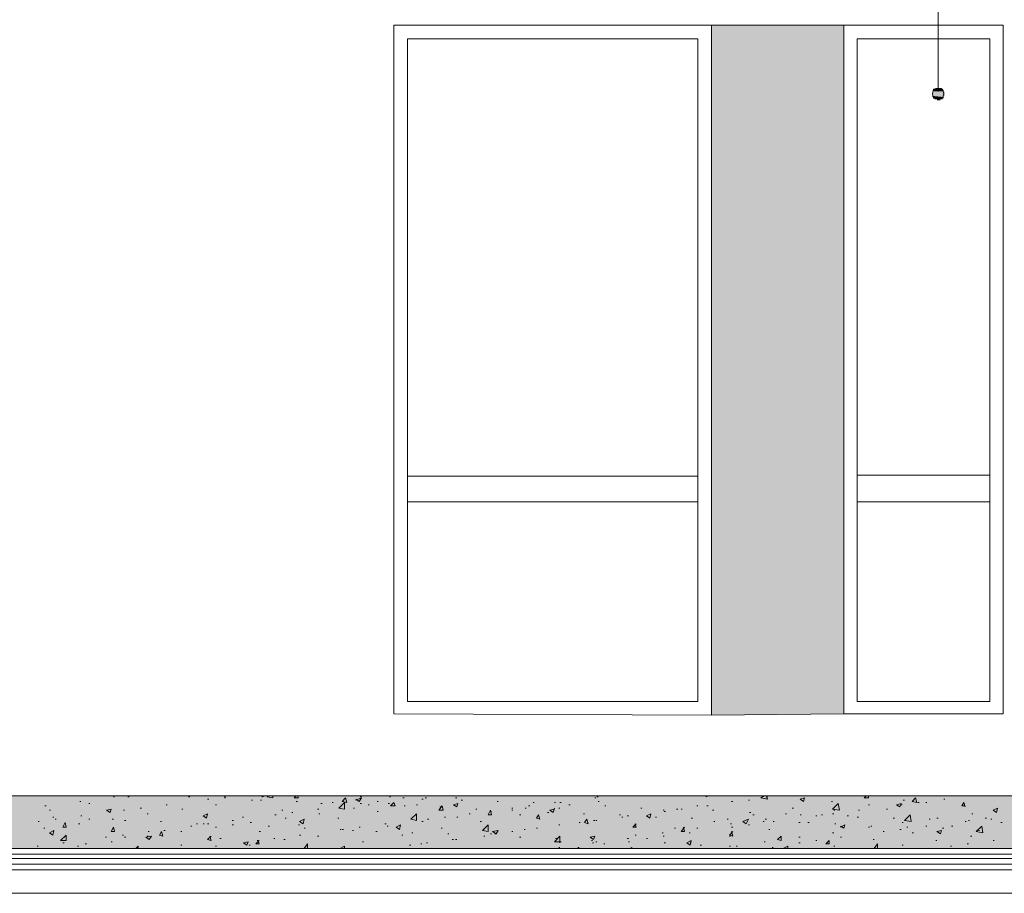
# Model space of a CAD drawing. Header units: millimetres. Extents: x -14047 to 49934, y -21523 to 14989.
# Tile 408 of 580: x 21105 to 21476, y 12448 to 12777. Entities that reach past the tile are written whole.
import ezdxf

# ---------------------------------------------------------------- set-up
doc = ezdxf.new("R2010")
doc.units = ezdxf.units.MM
doc.layers.add('C00-00-00', color=7, linetype='Continuous')
for name, color, linetype, true_color in [('C76-76-76', 7, 'Continuous', 0x767676), ('C98-98-98', 7, 'Continuous', 0x989898), ('C98-9E-A1', 7, 'Continuous', 0x989ea1), ('C9C-9C-9C', 7, 'Continuous', 0x9c9c9c)]:
    doc.layers.add(name, color=color, linetype=linetype, true_color=true_color)

msp = doc.modelspace()

# ---------------------------------------------------------------- hatches: boundary and pattern name
at = {"layer": 'C00-00-00'}
h = msp.add_hatch(color=256, dxfattribs=at)
h.dxf.hatch_style = 2
h.paths.add_polyline_path([(21449.354, 12750.824), (21453.164, 12750.401), (21448.931, 12750.401)])
h = msp.add_hatch(color=256, dxfattribs=at)
h.dxf.hatch_style = 2
h.paths.add_polyline_path([(21448.931, 12750.401), (21453.588, 12749.977), (21448.931, 12749.977)])
h = msp.add_hatch(color=256, dxfattribs=at)
h.dxf.hatch_style = 2
h.paths.add_polyline_path([(21448.931, 12750.401), (21453.588, 12750.401), (21453.588, 12749.977)])
h = msp.add_hatch(color=256, dxfattribs=at)
h.dxf.hatch_style = 2
h.paths.add_polyline_path([(21448.931, 12749.977), (21453.588, 12749.554), (21448.931, 12749.554)])
h = msp.add_hatch(color=256, dxfattribs=at)
h.dxf.hatch_style = 2
h.paths.add_polyline_path([(21448.931, 12749.977), (21453.588, 12749.977), (21453.588, 12749.554)])
h = msp.add_hatch(color=256, dxfattribs=at)
h.dxf.hatch_style = 2
h.paths.add_polyline_path([(21448.931, 12749.554), (21453.588, 12749.131), (21448.931, 12749.131)])
h = msp.add_hatch(color=256, dxfattribs=at)
h.dxf.hatch_style = 2
h.paths.add_polyline_path([(21448.931, 12749.554), (21453.588, 12749.554), (21453.588, 12749.131)])
h = msp.add_hatch(color=256, dxfattribs=at)
h.dxf.hatch_style = 2
h.paths.add_polyline_path([(21448.931, 12749.131), (21453.588, 12748.707), (21448.931, 12748.707)])
h = msp.add_hatch(color=256, dxfattribs=at)
h.dxf.hatch_style = 2
h.paths.add_polyline_path([(21448.931, 12749.131), (21453.588, 12749.131), (21453.588, 12748.707)])
h = msp.add_hatch(color=256, dxfattribs=at)
h.dxf.hatch_style = 2
h.paths.add_polyline_path([(21449.778, 12751.247), (21452.741, 12751.247), (21449.354, 12751.247)])
h = msp.add_hatch(color=256, dxfattribs=at)
h.dxf.hatch_style = 2
h.paths.add_polyline_path([(21449.354, 12751.247), (21453.164, 12750.824), (21449.354, 12750.824)])
h = msp.add_hatch(color=256, dxfattribs=at)
h.dxf.hatch_style = 2
h.paths.add_polyline_path([(21449.354, 12751.247), (21452.741, 12751.247), (21453.164, 12750.824)])
h = msp.add_hatch(color=256, dxfattribs=at)
h.dxf.hatch_style = 2
h.paths.add_polyline_path([(21449.354, 12750.824), (21453.164, 12750.824), (21453.164, 12750.401)])
h = msp.add_hatch(color=256, dxfattribs=at)
h.dxf.hatch_style = 2
h.paths.add_polyline_path([(21450.201, 12751.671), (21452.741, 12751.247), (21449.778, 12751.247)])
h = msp.add_hatch(color=256, dxfattribs=at)
h.dxf.hatch_style = 2
h.paths.add_polyline_path([(21450.624, 12751.671), (21452.318, 12751.671), (21450.201, 12751.671)])
h = msp.add_hatch(color=256, dxfattribs=at)
h.dxf.hatch_style = 2
h.paths.add_polyline_path([(21450.201, 12751.671), (21452.318, 12751.671), (21452.741, 12751.247)])
h = msp.add_hatch(color=256, dxfattribs=at)
h.dxf.hatch_style = 2
h.paths.add_polyline_path([(21451.048, 12751.671), (21451.894, 12751.671), (21450.624, 12751.671)])
h = msp.add_hatch(color=256, dxfattribs=at)
h.dxf.hatch_style = 2
h.paths.add_polyline_path([(21448.931, 12748.707), (21453.164, 12748.284), (21448.931, 12748.284)])
h = msp.add_hatch(color=256, dxfattribs=at)
h.dxf.hatch_style = 2
h.paths.add_polyline_path([(21448.931, 12748.707), (21453.588, 12748.707), (21453.164, 12748.284)])
h = msp.add_hatch(color=256, dxfattribs=at)
h.dxf.hatch_style = 2
h.paths.add_polyline_path([(21448.931, 12748.284), (21453.164, 12748.284), (21449.354, 12748.284)])
h = msp.add_hatch(color=256, dxfattribs=at)
h.dxf.hatch_style = 2
h.paths.add_polyline_path([(21449.354, 12748.284), (21453.164, 12747.861), (21449.354, 12747.861)])
h = msp.add_hatch(color=256, dxfattribs=at)
h.dxf.hatch_style = 2
h.paths.add_polyline_path([(21449.354, 12748.284), (21453.164, 12748.284), (21453.164, 12747.861)])
h = msp.add_hatch(color=256, dxfattribs=at)
h.dxf.hatch_style = 2
h.paths.add_polyline_path([(21449.354, 12747.861), (21453.164, 12747.861), (21452.741, 12747.861)])
h = msp.add_hatch(color=256, dxfattribs=at)
h.dxf.hatch_style = 2
h.paths.add_polyline_path([(21449.354, 12747.861), (21452.741, 12747.861), (21449.778, 12747.861)])
h = msp.add_hatch(color=256, dxfattribs=at)
h.dxf.hatch_style = 2
h.paths.add_polyline_path([(21449.778, 12747.861), (21452.741, 12747.437), (21449.778, 12747.437)])
h = msp.add_hatch(color=256, dxfattribs=at)
h.dxf.hatch_style = 2
h.paths.add_polyline_path([(21449.778, 12747.861), (21452.741, 12747.861), (21452.741, 12747.437)])
h = msp.add_hatch(color=256, dxfattribs=at)
h.dxf.hatch_style = 2
h.paths.add_polyline_path([(21449.778, 12747.437), (21452.318, 12747.437), (21450.201, 12747.437)])
h = msp.add_hatch(color=256, dxfattribs=at)
h.dxf.hatch_style = 2
h.paths.add_polyline_path([(21449.778, 12747.437), (21452.741, 12747.437), (21452.318, 12747.437)])
h = msp.add_hatch(color=256, dxfattribs=at)
h.dxf.hatch_style = 2
h.paths.add_polyline_path([(21450.201, 12747.437), (21451.894, 12747.437), (21450.624, 12747.437)])
h = msp.add_hatch(color=256, dxfattribs=at)
h.dxf.hatch_style = 2
h.paths.add_polyline_path([(21450.201, 12747.437), (21452.318, 12747.437), (21451.894, 12747.437)])
h = msp.add_hatch(color=256, dxfattribs=at)
h.dxf.hatch_style = 2
h.paths.add_polyline_path([(21450.624, 12747.437), (21451.894, 12747.014), (21450.624, 12747.014)])
h = msp.add_hatch(color=256, dxfattribs=at)
h.dxf.hatch_style = 2
h.paths.add_polyline_path([(21450.624, 12747.437), (21451.894, 12747.437), (21451.894, 12747.014)])
h = msp.add_hatch(color=256, dxfattribs=at)
h.dxf.hatch_style = 2
h.paths.add_polyline_path([(21450.624, 12747.014), (21451.471, 12747.014), (21451.048, 12747.014)])
h = msp.add_hatch(color=256, dxfattribs=at)
h.dxf.hatch_style = 2
h.paths.add_polyline_path([(21450.624, 12747.014), (21451.894, 12747.014), (21451.471, 12747.014)])
at = {"layer": 'C98-9E-A1'}
h = msp.add_hatch(color=256, dxfattribs=at)
h.dxf.hatch_style = 2
h.paths.add_polyline_path([(21365.534, 12775.377), (21415.488, 12515.451), (21365.534, 12515.451)])
h = msp.add_hatch(color=256, dxfattribs=at)
h.dxf.hatch_style = 2
h.paths.add_polyline_path([(21365.534, 12775.377), (21415.488, 12775.377), (21415.488, 12515.451)])
h = msp.add_hatch(color=256, dxfattribs=at)
h.dxf.hatch_style = 2
h.paths.add_polyline_path([(21365.534, 12515.451), (21415.488, 12515.451), (21365.534, 12515.027)])
at = {"layer": 'C9C-9C-9C'}
h = msp.add_hatch(color=256, dxfattribs=at)
h.dxf.hatch_style = 2
h.paths.add_polyline_path([(20584.484, 12484.547), (22216.434, 12464.651), (20584.484, 12464.651)])
h = msp.add_hatch(color=256, dxfattribs=at)
h.dxf.hatch_style = 2
h.paths.add_polyline_path([(20584.484, 12484.547), (22216.434, 12484.547), (22216.434, 12464.651)])

# ---------------------------------------------------------------- linework, layer by layer
at = {"layer": 'C00-00-00', "lineweight": 0}
for points in [[(21451.048, 13708.827), (21451.048, 12750.401)], [(21360.454, 12605.197), (21250.811, 12605.197)], [(21470.521, 12605.621), (21420.568, 12605.621)], [(21360.454, 12595.461), (21250.811, 12595.461)], [(21470.521, 12595.461), (21420.568, 12595.461)], [(20648.408, 12484.547), (21236.418, 12484.547)], [(23585.918, 12464.651), (19018.998, 12464.651)], [(23439.868, 12464.651), (19054.134, 12464.651)], [(23439.868, 12462.534), (19054.134, 12462.534)], [(23439.868, 12460.841), (19054.134, 12460.841)], [(23439.868, 12458.724), (19054.134, 12458.724)], [(23439.868, 12456.607), (19054.134, 12456.607)]]:
    msp.add_lwpolyline(points, dxfattribs=at)
for points in [[(21245.731, 12775.377), (21365.534, 12775.377), (21365.534, 12515.027), (21245.731, 12515.451)], [(21415.488, 12515.451), (21365.534, 12515.027), (21365.534, 12775.377), (21415.488, 12775.377)], [(21415.488, 12775.377), (21415.488, 12515.451), (21475.601, 12515.451), (21475.601, 12775.377)], [(21250.811, 12770.297), (21250.811, 12520.107), (21360.454, 12520.107), (21360.454, 12770.297)], [(21420.568, 12770.297), (21420.568, 12520.107), (21470.521, 12520.107), (21470.521, 12770.297)], [(21453.164, 12749.554), (21452.741, 12751.247), (21451.048, 12751.671), (21449.354, 12751.247), (21448.931, 12749.554), (21449.354, 12747.861), (21451.048, 12747.437), (21452.741, 12747.861)], [(20584.484, 12484.547), (20584.484, 12464.651), (22216.434, 12464.651), (22216.434, 12484.547)]]:
    msp.add_lwpolyline(points, close=True, dxfattribs=at)
at = {"layer": 'C76-76-76', "lineweight": 0}
msp.add_lwpolyline([(20584.484, 13611.884), (20584.484, 12447.717), (22216.434, 12447.717), (22216.434, 13611.884)], close=True, dxfattribs=at)
at = {"layer": 'C98-98-98', "lineweight": 0}
for points in [[(21127.198, 12482.431), (21127.621, 12482.431)], [(21130.584, 12481.584), (21131.008, 12481.584)], [(21139.898, 12484.124), (21140.321, 12484.124)], [(21145.401, 12484.124), (21145.824, 12484.124)], [(21154.714, 12484.547), (21155.138, 12484.547)], [(21168.261, 12484.124), (21168.684, 12484.124)], [(21175.458, 12483.277), (21175.881, 12483.277)], [(21181.808, 12484.124), (21182.231, 12484.124)], [(21181.808, 12483.701), (21182.231, 12483.701)], [(21191.968, 12482.854), (21192.391, 12482.854)], [(21195.354, 12482.854), (21195.778, 12482.854)], [(21195.778, 12484.547), (21196.201, 12484.124)], [(21196.201, 12484.124), (21196.624, 12484.547)], [(21197.894, 12484.124), (21198.318, 12484.547)], [(21197.894, 12484.124), (21200.011, 12483.701)], [(21200.011, 12483.701), (21200.011, 12484.547)], [(21208.054, 12483.701), (21208.901, 12484.547)], [(21208.054, 12483.701), (21209.748, 12483.701)], [(21208.901, 12482.431), (21209.324, 12482.431)], [(21209.748, 12483.701), (21209.324, 12484.547)], [(21218.214, 12481.584), (21218.638, 12481.584)], [(21222.448, 12482.007), (21222.871, 12482.007)], [(21224.988, 12479.891), (21227.104, 12482.007)], [(21226.258, 12482.431), (21227.528, 12483.701)], [(21226.258, 12482.431), (21227.951, 12482.007)], [(21227.104, 12479.467), (21227.104, 12482.007)], [(21227.951, 12482.007), (21227.528, 12483.701)], [(21230.491, 12484.547), (21230.914, 12484.547)], [(21231.338, 12482.854), (21233.454, 12483.701)], [(21231.338, 12483.277), (21232.608, 12482.431)], [(21232.608, 12482.431), (21233.454, 12483.701)], [(21233.031, 12484.124), (21233.454, 12484.124)], [(21233.031, 12481.584), (21233.454, 12481.584)], [(21239.381, 12482.431), (21239.804, 12482.431)], [(21243.614, 12481.584), (21244.038, 12481.584)], [(21244.038, 12484.124), (21244.461, 12484.124)], [(21244.461, 12480.737), (21245.731, 12482.007)], [(21246.154, 12480.737), (21245.731, 12482.007)], [(21249.118, 12483.701), (21249.541, 12483.701)], [(21256.314, 12483.277), (21256.738, 12483.277)], [(21257.584, 12483.701), (21258.008, 12483.701)], [(21268.168, 12481.161), (21269.861, 12481.584)], [(21269.014, 12483.701), (21269.438, 12483.701)], [(21269.438, 12480.314), (21269.861, 12481.584)], [(21271.131, 12482.854), (21271.554, 12482.854)], [(21284.678, 12482.431), (21285.101, 12482.431)], [(21298.224, 12482.007), (21298.648, 12482.007)], [(21306.268, 12482.007), (21306.691, 12482.007)], [(21308.384, 12482.007), (21308.808, 12482.007)], [(21321.508, 12483.701), (21321.931, 12483.701)], [(21322.354, 12484.124), (21322.778, 12484.124)], [(21322.778, 12482.431), (21323.201, 12482.431)], [(21362.994, 12484.547), (21363.841, 12484.124)], [(21363.841, 12484.124), (21363.841, 12484.547)], [(21373.154, 12482.431), (21373.578, 12482.431)], [(21379.504, 12482.854), (21379.928, 12482.854)], [(21384.161, 12483.701), (21385.431, 12484.547)], [(21384.161, 12483.701), (21386.701, 12483.277)], [(21386.701, 12483.277), (21386.278, 12484.547)], [(21386.278, 12484.124), (21386.701, 12484.124)], [(21386.278, 12483.701), (21386.701, 12483.701)], [(21398.978, 12483.277), (21400.671, 12483.701)], [(21398.978, 12483.277), (21400.248, 12482.431)], [(21400.248, 12482.431), (21400.671, 12483.701)], [(21410.831, 12482.431), (21411.254, 12482.431)], [(21411.254, 12479.467), (21413.371, 12481.584)], [(21413.794, 12479.044), (21413.371, 12481.584)], [(21423.108, 12483.701), (21423.954, 12484.547)], [(21423.108, 12483.701), (21424.801, 12483.701)], [(21424.801, 12483.701), (21424.801, 12484.547)], [(21435.384, 12481.161), (21437.078, 12481.584)], [(21436.654, 12480.314), (21437.078, 12481.584)], [(21437.924, 12482.854), (21438.348, 12482.854)], [(21441.311, 12482.431), (21442.581, 12483.701)], [(21441.311, 12482.431), (21443.004, 12482.007)], [(21443.004, 12482.007), (21442.581, 12483.701)], [(21443.428, 12482.007), (21443.851, 12482.007)], [(21446.391, 12482.007), (21446.814, 12482.007)], [(21450.624, 12484.547), (21451.048, 12484.547)], [(21453.164, 12483.277), (21453.588, 12483.277)], [(21459.938, 12480.737), (21460.784, 12482.007)], [(21461.208, 12480.314), (21460.784, 12482.007)], [(21461.208, 12484.547), (21461.631, 12484.547)], [(21114.074, 12480.737), (21114.498, 12480.737)], [(21115.768, 12479.044), (21116.191, 12479.044)], [(21137.358, 12479.044), (21139.051, 12479.467)], [(21137.358, 12479.044), (21138.628, 12478.197)], [(21138.628, 12478.197), (21139.051, 12479.467)], [(21143.708, 12479.044), (21144.131, 12479.044)], [(21150.058, 12479.891), (21150.481, 12479.891)], [(21159.794, 12481.161), (21160.218, 12481.161)], [(21165.721, 12479.467), (21166.144, 12479.467)], [(21178.421, 12481.161), (21178.844, 12481.161)], [(21203.398, 12479.044), (21203.821, 12479.044)], [(21207.208, 12478.197), (21207.631, 12478.197)], [(21216.944, 12479.467), (21217.368, 12479.467)], [(21224.988, 12479.891), (21227.104, 12479.467)], [(21230.491, 12479.891), (21230.914, 12479.891)], [(21235.994, 12481.161), (21236.418, 12481.161)], [(21239.381, 12478.621), (21239.804, 12478.621)], [(21244.461, 12480.737), (21246.154, 12480.737)], [(21249.541, 12480.737), (21249.964, 12480.737)], [(21254.198, 12481.161), (21254.621, 12481.161)], [(21262.664, 12479.044), (21263.934, 12480.737)], [(21262.664, 12479.044), (21264.358, 12479.044)], [(21263.088, 12480.314), (21263.511, 12480.314)], [(21264.358, 12479.044), (21263.934, 12480.737)], [(21268.168, 12481.161), (21269.438, 12480.314)], [(21276.634, 12479.467), (21277.058, 12479.467)], [(21281.291, 12477.351), (21282.138, 12479.044)], [(21282.561, 12477.351), (21282.138, 12479.044)], [(21282.138, 12478.621), (21282.561, 12478.621)], [(21290.181, 12479.891), (21290.604, 12479.891)], [(21290.181, 12479.044), (21290.604, 12479.044)], [(21295.261, 12479.891), (21295.684, 12479.891)], [(21296.531, 12480.737), (21296.954, 12480.737)], [(21303.728, 12478.197), (21304.151, 12478.197)], [(21304.574, 12479.044), (21306.268, 12479.467)], [(21304.574, 12479.044), (21305.844, 12478.197)], [(21305.844, 12478.197), (21306.268, 12479.891)], [(21307.961, 12479.891), (21308.384, 12479.891)], [(21311.771, 12481.161), (21312.194, 12481.161)], [(21325.318, 12480.737), (21325.741, 12480.737)], [(21338.864, 12479.891), (21339.288, 12479.891)], [(21347.331, 12479.044), (21347.754, 12479.044)], [(21347.754, 12478.621), (21348.178, 12478.621)], [(21352.411, 12479.467), (21352.834, 12479.467)], [(21354.104, 12479.467), (21354.528, 12479.467)], [(21360.031, 12480.737), (21360.454, 12480.737)], [(21363.841, 12480.737), (21364.264, 12480.737)], [(21365.958, 12479.044), (21366.381, 12479.044)], [(21379.928, 12478.197), (21380.351, 12478.197)], [(21396.014, 12479.891), (21396.438, 12479.891)], [(21411.254, 12479.467), (21413.794, 12479.044)], [(21411.678, 12479.044), (21412.101, 12479.044)], [(21420.991, 12479.044), (21421.414, 12479.044)], [(21424.801, 12481.161), (21425.224, 12481.161)], [(21431.574, 12479.467), (21431.998, 12479.467)], [(21435.384, 12481.161), (21436.654, 12480.314)], [(21437.078, 12481.161), (21437.501, 12481.161)], [(21459.938, 12480.737), (21461.208, 12480.737)], [(21471.791, 12479.044), (21473.484, 12479.891)], [(21471.791, 12479.044), (21473.061, 12478.197)], [(21473.061, 12478.197), (21473.484, 12479.891)], [(21111.534, 12474.811), (21111.958, 12474.811)], [(21117.038, 12476.504), (21117.461, 12476.504)], [(21117.884, 12475.657), (21118.308, 12475.657)], [(21120.848, 12472.694), (21121.694, 12474.387)], [(21122.118, 12472.694), (21121.694, 12474.387)], [(21127.621, 12476.927), (21128.044, 12476.927)], [(21130.584, 12475.657), (21131.008, 12475.657)], [(21139.474, 12475.657), (21139.898, 12475.657)], [(21144.131, 12475.234), (21144.554, 12475.234)], [(21152.598, 12477.774), (21153.021, 12477.774)], [(21157.678, 12474.811), (21158.101, 12474.811)], [(21173.764, 12476.927), (21175.458, 12477.774)], [(21173.764, 12476.927), (21175.034, 12476.081)], [(21175.034, 12476.081), (21175.458, 12477.774)], [(21184.771, 12475.234), (21185.194, 12475.234)], [(21188.581, 12476.504), (21189.004, 12476.504)], [(21191.544, 12474.387), (21191.968, 12474.387)], [(21200.858, 12477.351), (21201.281, 12477.351)], [(21204.668, 12476.081), (21205.091, 12476.081)], [(21210.171, 12474.811), (21211.864, 12475.657)], [(21210.171, 12474.811), (21211.441, 12473.964)], [(21211.441, 12473.964), (21211.864, 12475.657)], [(21217.368, 12477.774), (21217.791, 12477.774)], [(21224.564, 12476.081), (21224.988, 12476.081)], [(21252.081, 12475.657), (21254.198, 12477.774)], [(21252.081, 12475.657), (21254.198, 12475.234)], [(21254.198, 12475.234), (21254.198, 12477.774)], [(21256.314, 12474.811), (21256.738, 12474.811)], [(21258.431, 12475.657), (21258.854, 12475.657)], [(21264.781, 12476.504), (21265.204, 12476.504)], [(21269.438, 12476.504), (21269.861, 12476.504)], [(21274.094, 12477.774), (21274.518, 12477.774)], [(21278.328, 12474.811), (21278.751, 12474.811)], [(21281.291, 12477.351), (21282.561, 12477.351)], [(21293.144, 12477.351), (21293.568, 12477.351)], [(21299.494, 12476.081), (21300.341, 12477.351)], [(21299.494, 12476.081), (21300.764, 12475.657)], [(21300.764, 12475.657), (21300.341, 12477.351)], [(21315.581, 12474.387), (21316.004, 12474.387)], [(21317.274, 12477.774), (21317.698, 12477.774)], [(21317.698, 12474.387), (21318.544, 12475.657)], [(21317.698, 12474.387), (21318.968, 12473.964)], [(21318.968, 12473.964), (21318.544, 12475.657)], [(21321.084, 12475.234), (21321.508, 12475.234)], [(21321.931, 12475.234), (21322.354, 12475.234)], [(21330.821, 12477.351), (21331.244, 12477.351)], [(21331.668, 12476.504), (21332.091, 12476.504)], [(21333.784, 12476.927), (21334.208, 12476.927)], [(21340.981, 12476.927), (21342.674, 12477.774)], [(21340.981, 12476.927), (21342.251, 12476.081)], [(21342.251, 12476.081), (21342.674, 12477.774)], [(21344.368, 12476.504), (21344.791, 12476.504)], [(21357.914, 12476.081), (21358.338, 12476.081)], [(21366.381, 12474.811), (21366.804, 12474.811)], [(21371.461, 12475.657), (21371.884, 12475.657)], [(21377.388, 12474.811), (21379.504, 12475.657)], [(21377.388, 12474.811), (21378.658, 12473.964)], [(21378.658, 12473.964), (21379.504, 12475.657)], [(21381.198, 12477.351), (21381.621, 12477.351)], [(21385.008, 12474.811), (21385.431, 12474.811)], [(21385.854, 12475.657), (21386.278, 12475.657)], [(21388.818, 12474.811), (21389.241, 12474.811)], [(21393.474, 12477.774), (21393.898, 12477.774)], [(21398.554, 12474.387), (21398.978, 12474.387)], [(21398.978, 12477.351), (21399.401, 12477.351)], [(21401.941, 12474.387), (21402.364, 12474.387)], [(21404.904, 12476.927), (21405.328, 12476.927)], [(21407.021, 12477.351), (21407.444, 12477.351)], [(21411.254, 12477.774), (21411.678, 12477.774)], [(21416.758, 12476.927), (21417.181, 12476.927)], [(21420.568, 12476.504), (21420.991, 12476.504)], [(21434.114, 12476.081), (21434.538, 12476.081)], [(21437.501, 12474.387), (21437.924, 12474.387)], [(21438.348, 12475.234), (21440.464, 12477.351)], [(21438.348, 12475.234), (21440.888, 12474.811)], [(21440.888, 12474.811), (21440.464, 12477.351)], [(21447.661, 12475.657), (21448.084, 12475.657)], [(21450.624, 12476.081), (21451.048, 12476.081)], [(21461.208, 12474.811), (21461.631, 12474.811)], [(21462.478, 12475.234), (21462.901, 12475.234)], [(21463.748, 12477.774), (21464.171, 12477.774)], [(21468.828, 12476.081), (21469.251, 12476.081)], [(21470.944, 12475.657), (21471.368, 12475.657)], [(21474.754, 12474.387), (21475.178, 12474.387)], [(21113.651, 12472.271), (21114.074, 12472.271)], [(21115.768, 12470.577), (21117.461, 12471.424)], [(21115.768, 12470.577), (21117.038, 12469.731)], [(21117.038, 12469.731), (21117.461, 12471.424)], [(21120.848, 12472.694), (21122.118, 12472.694)], [(21126.774, 12473.964), (21127.198, 12473.964)], [(21139.051, 12471.001), (21139.898, 12472.694)], [(21139.051, 12471.001), (21140.321, 12471.001)], [(21140.321, 12471.001), (21139.898, 12472.694)], [(21153.021, 12471.001), (21153.444, 12471.001)], [(21157.254, 12469.731), (21158.101, 12471.001)], [(21158.524, 12469.307), (21158.101, 12471.001)], [(21158.948, 12471.424), (21159.371, 12471.424)], [(21165.298, 12471.001), (21165.721, 12471.001)], [(21169.108, 12473.117), (21169.531, 12473.117)], [(21171.224, 12473.964), (21171.648, 12473.964)], [(21173.764, 12473.964), (21174.188, 12473.964)], [(21175.458, 12473.964), (21175.881, 12473.964)], [(21178.421, 12472.694), (21178.844, 12472.694)], [(21184.771, 12473.541), (21185.194, 12473.541)], [(21194.931, 12471.001), (21195.354, 12471.001)], [(21198.318, 12473.117), (21198.741, 12473.117)], [(21209.748, 12473.541), (21210.171, 12473.541)], [(21211.864, 12472.271), (21212.288, 12472.271)], [(21225.411, 12471.847), (21225.834, 12471.847)], [(21226.258, 12471.847), (21226.681, 12471.847)], [(21230.068, 12471.424), (21230.491, 12471.424)], [(21232.608, 12472.694), (21233.031, 12472.694)], [(21238.958, 12471.001), (21239.381, 12471.001)], [(21242.344, 12473.964), (21242.768, 12473.964)], [(21243.191, 12473.117), (21243.614, 12473.117)], [(21246.578, 12472.694), (21248.271, 12473.541)], [(21246.578, 12472.694), (21247.848, 12471.847)], [(21247.848, 12471.847), (21248.271, 12473.541)], [(21252.504, 12470.577), (21252.928, 12470.577)], [(21263.511, 12472.271), (21263.934, 12472.271)], [(21279.174, 12471.424), (21281.291, 12473.541)], [(21279.174, 12471.424), (21281.291, 12471.001)], [(21281.291, 12471.001), (21281.291, 12473.541)], [(21282.984, 12471.001), (21285.101, 12471.424)], [(21282.984, 12471.001), (21284.254, 12470.154)], [(21284.254, 12470.154), (21285.101, 12471.424)], [(21290.181, 12471.001), (21290.604, 12471.001)], [(21294.838, 12471.847), (21295.261, 12471.847)], [(21299.494, 12472.271), (21299.918, 12472.271)], [(21307.961, 12473.541), (21308.384, 12473.541)], [(21335.901, 12472.694), (21337.171, 12473.964)], [(21335.901, 12472.694), (21337.171, 12472.694)], [(21337.171, 12472.694), (21336.748, 12473.964)], [(21346.908, 12470.577), (21347.331, 12470.577)], [(21351.564, 12472.271), (21351.988, 12472.271)], [(21354.104, 12471.001), (21355.374, 12472.694)], [(21354.104, 12471.001), (21355.374, 12471.001)], [(21355.374, 12471.001), (21354.951, 12472.694)], [(21357.068, 12470.577), (21357.491, 12470.577)], [(21360.031, 12472.271), (21360.454, 12472.271)], [(21372.308, 12469.731), (21373.578, 12471.001)], [(21372.731, 12473.964), (21373.154, 12473.964)], [(21373.154, 12472.694), (21373.578, 12472.694)], [(21373.578, 12469.307), (21373.154, 12471.001)], [(21379.504, 12473.541), (21379.928, 12473.541)], [(21387.124, 12471.847), (21387.548, 12471.847)], [(21411.254, 12470.577), (21411.678, 12470.577)], [(21412.101, 12473.964), (21412.524, 12473.964)], [(21414.218, 12472.694), (21415.911, 12473.541)], [(21414.218, 12473.117), (21415.488, 12472.271)], [(21415.488, 12472.271), (21415.911, 12473.541)], [(21424.801, 12472.694), (21425.224, 12472.694)], [(21425.648, 12473.117), (21426.071, 12473.117)], [(21430.304, 12471.001), (21430.728, 12471.001)], [(21436.654, 12471.847), (21437.078, 12471.847)], [(21439.194, 12472.694), (21439.618, 12472.694)], [(21441.311, 12470.577), (21441.734, 12470.577)], [(21446.391, 12473.117), (21446.814, 12473.117)], [(21450.624, 12471.001), (21452.318, 12471.424)], [(21450.624, 12471.001), (21451.894, 12470.154)], [(21451.894, 12470.154), (21452.318, 12471.424)], [(21452.741, 12472.271), (21453.164, 12472.271)], [(21456.128, 12473.117), (21456.551, 12473.117)], [(21465.441, 12471.001), (21467.558, 12473.117)], [(21465.441, 12471.001), (21467.981, 12470.577)], [(21466.288, 12471.424), (21466.711, 12471.424)], [(21467.981, 12470.577), (21467.558, 12473.117)], [(21120.001, 12467.614), (21122.118, 12469.731)], [(21120.001, 12467.614), (21122.118, 12467.614)], [(21120.848, 12466.767), (21121.271, 12466.767)], [(21122.118, 12467.614), (21122.118, 12469.731)], [(21136.934, 12468.884), (21137.358, 12468.884)], [(21139.051, 12467.191), (21139.474, 12467.191)], [(21143.284, 12469.731), (21143.708, 12469.731)], [(21144.131, 12468.884), (21144.554, 12468.884)], [(21152.174, 12468.884), (21154.291, 12469.307)], [(21152.174, 12468.884), (21153.444, 12468.037)], [(21152.598, 12469.307), (21153.021, 12469.307)], [(21153.444, 12468.037), (21154.291, 12469.307)], [(21157.254, 12469.731), (21158.524, 12469.307)], [(21175.458, 12468.037), (21176.728, 12469.307)], [(21175.458, 12468.037), (21176.728, 12467.614)], [(21176.728, 12467.614), (21176.304, 12469.307)], [(21180.114, 12468.461), (21180.538, 12468.461)], [(21189.004, 12466.767), (21190.698, 12467.191)], [(21189.004, 12466.767), (21190.274, 12465.921)], [(21190.274, 12465.921), (21190.698, 12467.191)], [(21193.661, 12466.344), (21194.931, 12467.614)], [(21194.084, 12467.614), (21194.508, 12467.614)], [(21194.931, 12466.344), (21194.508, 12467.614)], [(21200.434, 12468.461), (21200.858, 12468.461)], [(21204.244, 12468.037), (21204.668, 12468.037)], [(21210.171, 12469.731), (21210.594, 12469.731)], [(21216.944, 12469.307), (21217.368, 12469.307)], [(21233.878, 12467.191), (21234.301, 12467.191)], [(21248.694, 12469.731), (21249.118, 12469.731)], [(21258.008, 12466.767), (21258.431, 12466.767)], [(21266.051, 12470.154), (21266.474, 12470.154)], [(21267.744, 12468.037), (21268.168, 12468.037)], [(21269.014, 12468.037), (21269.438, 12468.037)], [(21279.598, 12469.307), (21280.021, 12469.307)], [(21282.138, 12470.154), (21282.561, 12470.154)], [(21283.831, 12470.154), (21284.254, 12470.154)], [(21293.144, 12468.884), (21293.568, 12468.884)], [(21306.268, 12467.191), (21308.384, 12469.307)], [(21306.268, 12467.191), (21308.808, 12467.191)], [(21306.691, 12468.461), (21307.114, 12468.461)], [(21308.384, 12466.767), (21308.384, 12469.307)], [(21319.814, 12468.884), (21321.508, 12469.307)], [(21319.814, 12468.884), (21321.084, 12468.037)], [(21320.238, 12467.614), (21320.661, 12467.614)], [(21320.661, 12466.767), (21321.084, 12466.767)], [(21321.084, 12468.037), (21321.508, 12469.307)], [(21321.931, 12467.191), (21322.354, 12467.191)], [(21333.784, 12468.461), (21334.208, 12468.461)], [(21334.208, 12467.191), (21334.631, 12467.191)], [(21336.748, 12469.731), (21337.171, 12469.731)], [(21340.981, 12468.461), (21341.404, 12468.461)], [(21347.331, 12469.307), (21347.754, 12469.307)], [(21347.754, 12466.767), (21348.178, 12466.767)], [(21356.221, 12466.767), (21357.914, 12467.614)], [(21356.221, 12466.767), (21357.491, 12465.921)], [(21357.491, 12465.921), (21357.914, 12467.614)], [(21357.491, 12466.767), (21357.914, 12466.767)], [(21372.308, 12469.731), (21373.578, 12469.307)], [(21372.308, 12469.307), (21372.731, 12469.307)], [(21385.431, 12467.191), (21385.854, 12467.191)], [(21390.511, 12468.037), (21391.781, 12469.307)], [(21390.511, 12468.037), (21391.781, 12467.614)], [(21391.781, 12467.614), (21391.781, 12469.307)], [(21398.554, 12468.884), (21398.978, 12468.884)], [(21398.554, 12466.767), (21398.978, 12466.767)], [(21404.904, 12467.614), (21405.328, 12467.614)], [(21408.714, 12466.344), (21409.984, 12467.614)], [(21409.984, 12466.344), (21409.984, 12467.614)], [(21414.218, 12468.884), (21414.641, 12468.884)], [(21426.494, 12468.037), (21426.918, 12468.037)], [(21450.201, 12467.614), (21450.624, 12467.614)], [(21463.324, 12469.307), (21463.748, 12469.307)], [(21471.791, 12467.614), (21472.214, 12467.614)], [(21104.761, 12464.651), (21105.184, 12464.651)], [(21111.111, 12465.497), (21111.534, 12465.497)], [(21126.351, 12465.497), (21126.774, 12465.497)], [(21129.314, 12466.344), (21129.738, 12466.344)], [(21148.364, 12464.651), (21149.211, 12465.497)], [(21149.211, 12464.651), (21149.211, 12465.497)], [(21165.298, 12465.921), (21165.721, 12465.921)], [(21178.421, 12465.497), (21178.844, 12465.497)], [(21191.121, 12465.921), (21191.544, 12465.921)], [(21193.661, 12466.344), (21194.931, 12466.344)], [(21211.864, 12464.651), (21213.134, 12466.344)], [(21211.864, 12464.651), (21212.288, 12464.651)], [(21213.134, 12464.651), (21213.134, 12466.344)], [(21225.411, 12464.651), (21227.104, 12465.497)], [(21227.104, 12464.651), (21227.104, 12465.497)], [(21251.658, 12465.921), (21252.081, 12465.921)], [(21255.891, 12466.344), (21256.314, 12466.344)], [(21307.961, 12465.074), (21308.384, 12465.074)], [(21315.158, 12465.074), (21315.581, 12465.074)], [(21324.894, 12466.344), (21325.318, 12466.344)], [(21335.054, 12464.651), (21335.478, 12465.074)], [(21335.478, 12464.651), (21335.478, 12465.074)], [(21361.301, 12465.921), (21361.724, 12465.921)], [(21372.308, 12465.497), (21372.731, 12465.497)], [(21374.848, 12465.497), (21375.271, 12465.497)], [(21382.468, 12464.651), (21382.891, 12464.651)], [(21388.394, 12465.074), (21388.818, 12465.074)], [(21392.628, 12464.651), (21394.321, 12465.497)], [(21394.321, 12464.651), (21394.321, 12465.497)], [(21408.714, 12466.344), (21409.984, 12466.344)], [(21411.678, 12465.497), (21412.101, 12465.497)], [(21426.918, 12464.651), (21428.188, 12466.344)], [(21426.918, 12464.651), (21427.341, 12464.651)], [(21428.188, 12464.651), (21428.188, 12466.344)], [(21437.501, 12465.921), (21437.924, 12465.921)], [(21455.704, 12465.497), (21456.128, 12465.497)], [(21462.054, 12466.344), (21462.478, 12466.344)]]:
    msp.add_lwpolyline(points, dxfattribs=at)

doc.saveas('drawing.dxf')
